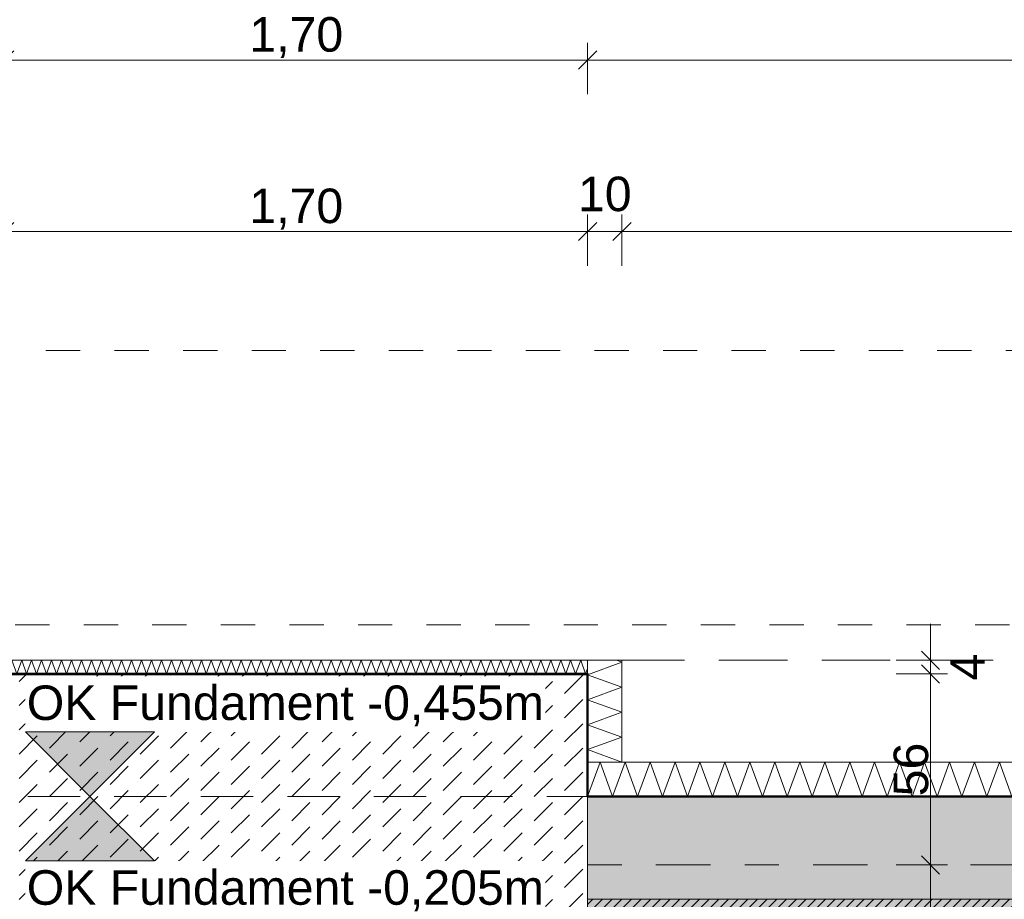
# Model space of a CAD drawing. Header units: metres. Extents: x -273 to 6, y -183 to 13.
# Tile 275 of 379: x -66.38 to -63.51, y -0.55 to 2.02. Entities that reach past the tile are written whole.
import ezdxf

# ---------------------------------------------------------------- set-up
doc = ezdxf.new("R2010")
doc.units = ezdxf.units.M
doc.header["$LTSCALE"] = 0.05
doc.header["$PDMODE"] = 1
doc.header["$PDSIZE"] = -2
for name, pattern in [('ISO-02 Strichlinie', [3.81, 3.048, -0.762]), ('ISO-03 Gestrichelt mit Abstand-3', [1.524, 0.6096, -0.9144]), ('Linienart-53', [5.291531, 3.175, -1.058062, 0.352704, -0.705764]), ('Linienart-Gestrichelt mit Abstand', [6, 4, -2])]:
    doc.linetypes.add(name, pattern=pattern)
doc.layers.get('0').update_dxf_attribs({"lineweight": 25})
for name, color, linetype, lineweight, true_color in [('00 -Bauelemente -Beton unbewehrt', 7, 'Continuous', 9, 0xf7e06e), ('00 -Bauelemente -Dämmung innen', 7, 'Continuous', 9, 0xff7fe6), ('30 -32 Gründung- 2 Flachgründungen u. Bodenplatten', 7, 'Continuous', 9, 0xff6633), ('30 -32 Gründung-4 Frostschürze', 7, 'Continuous', 9, 0x66aaff), ('70 -72 Beschriftung- 1 Beschriftung allgemein', 7, 'Continuous', 9, 0xff6633), ('70 -76 Bemaßung- 2 Allgemein', 7, 'Continuous', 5, 0x6666cc)]:
    doc.layers.add(name, color=color, linetype=linetype, lineweight=lineweight, true_color=true_color)
for name, color, linetype, lineweight in [('30 -35 Decken- 2 Beläge- Dämmung', 7, 'Continuous', 9), ('70 -71 Achsen- 1 Gebäudeachsen', 7, 'Linienart-53', 18), ('Keine', 7, 'Continuous', 9)]:
    doc.layers.add(name, color=color, linetype=linetype, lineweight=lineweight)
doc.styles.add('Arial', font='arial.ttf')
doc.dimstyles.new('k+k_klein', dxfattribs={"dimtxt": 0.100689, "dimasz": 0.05302, "dimexe": 0.05, "dimexo": 0.15, "dimgap": 0.005, "dimtad": 1, "dimdec": 3, "dimtxsty": 'Arial', "dimblk": 'VW_SLASH-2', "dimblk1": 'VW_SLASH-2', "dimblk2": 'VW_SLASH-2', "dimcen": 0, "dimdle": 0.025, "dimadec": 3, "dimazin": 0, "dimtfac": 0.75, "dimtdec": 3, "dimtix": 1, "dimtmove": 0, "dimatfit": 0, "dimldrblk": 'VW_FILLEDARROW', "dimfxl": 0.1, "dimfxlon": 1, "dimfrac": 2, "dimtolj": 1, "dimarcsym": 0})

# ---------------------------------------------------------------- blocks, each defined once
blk = doc.blocks.new('_Achsen (3D)')
at = {"layer": '70 -71 Achsen- 1 Gebäudeachsen', "transparency": 33554687}
blk.add_line((-179.668, -0.447), (3.826, -0.447), dxfattribs=at)
blk = doc.blocks.new('Gruppe-264')
at = {"color": 255, "linetype": 'Continuous', "lineweight": 5}
blk.add_wipeout([(-64.721, -0.247), (-59.871, -0.247), (-59.871, -0.147), (-64.721, -0.147)], dxfattribs=at).dxf.layer = '00 -Bauelemente -Dämmung innen'
blk = doc.blocks.new('Gruppe-265')
at = {"layer": '00 -Bauelemente -Dämmung innen', "color": 7, "transparency": 33554687, "flags": 128}
blk.add_lwpolyline([(-64.721, -0.247), (-64.6846, -0.147), (-64.6482, -0.247), (-64.6118, -0.147), (-64.5754, -0.247), (-64.539, -0.147), (-64.5026, -0.247), (-64.4662, -0.147), (-64.4298, -0.247), (-64.3934, -0.147), (-64.357, -0.247), (-64.3206, -0.147), (-64.2842, -0.247), (-64.2478, -0.147), (-64.2114, -0.247), (-64.175, -0.147), (-64.1386, -0.247), (-64.1023, -0.147), (-64.0659, -0.247), (-64.0295, -0.147), (-63.9931, -0.247), (-63.9567, -0.147), (-63.9203, -0.247), (-63.8839, -0.147), (-63.8475, -0.247), (-63.8111, -0.147), (-63.7747, -0.247), (-63.7383, -0.147), (-63.7019, -0.247), (-63.6655, -0.147), (-63.6291, -0.247), (-63.5927, -0.147), (-63.5563, -0.247), (-63.5199, -0.147), (-63.4835, -0.247), (-63.4471, -0.147), (-63.4107, -0.247), (-63.3743, -0.147), (-63.3379, -0.247), (-63.3015, -0.147), (-63.2651, -0.247), (-63.2287, -0.147), (-63.1923, -0.247), (-63.1559, -0.147), (-63.1195, -0.247), (-63.0831, -0.147), (-63.0467, -0.247), (-63.0103, -0.147), (-62.9739, -0.247), (-62.9375, -0.147), (-62.9011, -0.247), (-62.8648, -0.147), (-62.8284, -0.247), (-62.792, -0.147), (-62.7556, -0.247), (-62.7192, -0.147), (-62.6828, -0.247), (-62.6464, -0.147), (-62.61, -0.247), (-62.5736, -0.147), (-62.5372, -0.247), (-62.5008, -0.147), (-62.4644, -0.247), (-62.428, -0.147), (-62.3916, -0.247), (-62.3552, -0.147), (-62.3188, -0.247), (-62.2824, -0.147), (-62.246, -0.247), (-62.2096, -0.147), (-62.1732, -0.247), (-62.1368, -0.147), (-62.1004, -0.247), (-62.064, -0.147), (-62.0276, -0.247), (-61.9912, -0.147), (-61.9548, -0.247), (-61.9184, -0.147), (-61.882, -0.247), (-61.8456, -0.147), (-61.8092, -0.247), (-61.7728, -0.147), (-61.7364, -0.247), (-61.7, -0.147), (-61.6636, -0.247), (-61.6273, -0.147), (-61.5909, -0.247), (-61.5545, -0.147), (-61.5181, -0.247), (-61.4817, -0.147), (-61.4453, -0.247), (-61.4089, -0.147), (-61.3725, -0.247), (-61.3361, -0.147), (-61.2997, -0.247), (-61.2633, -0.147), (-61.2269, -0.247), (-61.1905, -0.147), (-61.1541, -0.247), (-61.1177, -0.147), (-61.0813, -0.247), (-61.0449, -0.147), (-61.0085, -0.247), (-60.9721, -0.147), (-60.9357, -0.247), (-60.8993, -0.147), (-60.8629, -0.247), (-60.8265, -0.147), (-60.7901, -0.247), (-60.7537, -0.147), (-60.7173, -0.247), (-60.6809, -0.147), (-60.6445, -0.247), (-60.6081, -0.147), (-60.5717, -0.247), (-60.5353, -0.147), (-60.4989, -0.247), (-60.4625, -0.147), (-60.4262, -0.247), (-60.3898, -0.147), (-60.3534, -0.247), (-60.317, -0.147), (-60.2806, -0.247), (-60.2442, -0.147), (-60.2078, -0.247), (-60.1714, -0.147), (-60.135, -0.247), (-60.0986, -0.147), (-60.0622, -0.247), (-60.0258, -0.147), (-59.9894, -0.247), (-59.953, -0.147), (-59.9166, -0.247), (-59.8802, -0.147), (-59.871, -0.1723)], dxfattribs=at)
blk = doc.blocks.new('Gruppe-266')
at = {"layer": '00 -Bauelemente -Dämmung innen', "color": 7, "linetype": 'Continuous', "lineweight": 9, "transparency": 33554687}
blk.add_line((-64.721, -0.147), (-64.721, -0.247), dxfattribs=at)
blk = doc.blocks.new('Gruppe-267')
at = {"layer": '00 -Bauelemente -Dämmung innen', "color": 7, "linetype": 'Continuous', "lineweight": 9, "transparency": 33554687}
blk.add_line((-59.871, -0.247), (-59.871, -0.147), dxfattribs=at)
blk = doc.blocks.new('Gruppe-268')
at = {"color": 7, "transparency": 33554687}
for name in ['Gruppe-266', 'Gruppe-267']:
    blk.add_blockref(name, (0, 0), dxfattribs=at)
blk = doc.blocks.new('Gruppe-269')
at = {"layer": '00 -Bauelemente -Dämmung innen', "color": 7, "linetype": 'Continuous', "lineweight": 9, "transparency": 33554687}
blk.add_line((-59.871, -0.147), (-64.721, -0.147), dxfattribs=at)
blk = doc.blocks.new('Gruppe-270')
at = {"layer": '00 -Bauelemente -Dämmung innen', "color": 7, "linetype": 'Continuous', "lineweight": 9, "transparency": 33554687}
blk.add_line((-64.721, -0.247), (-59.871, -0.247), dxfattribs=at)
blk = doc.blocks.new('Gruppe-271')
at = {"color": 7, "transparency": 33554687}
for name in ['Gruppe-269', 'Gruppe-270']:
    blk.add_blockref(name, (0, 0), dxfattribs=at)
blk = doc.blocks.new('Gruppe-272')
at = {"layer": '00 -Bauelemente -Dämmung innen', "color": 7}
blk.add_blockref('Gruppe-264', (0, 0), dxfattribs=at)
at = {"color": 7, "transparency": 33554687}
for name in ['Gruppe-268', 'Gruppe-271']:
    blk.add_blockref(name, (0, 0), dxfattribs=at)
at = {"layer": '00 -Bauelemente -Dämmung innen', "color": 7, "transparency": 33554687}
blk.add_blockref('Gruppe-265', (0, 0), dxfattribs=at)
blk = doc.blocks.new('Gruppe-273')
at = {"layer": '00 -Bauelemente -Dämmung innen', "color": 7, "transparency": 33554687}
blk.add_blockref('Gruppe-272', (0, 0), dxfattribs=at)
at = {"layer": '00 -Bauelemente -Dämmung innen', "color": 0, "flags": 1}
for tag in ['prm0_value', 'prm1_value', 'prm2_value', 'prm3_value', 'prm4_value', 'prm5_value', 'prm6_value', 'IFC_UUID', 'instanceID', 'prm0_name', 'prm0_type', 'prm1_name', 'prm1_type', 'prm2_name', 'prm2_type', 'prm3_name', 'prm3_type', 'prm4_name', 'prm4_type', 'prm5_name', 'prm5_type', 'prm6_name', 'prm6_type']:
    blk.add_attdef(tag, (-64.721, -0.247), '', height=0.00018, dxfattribs=at)
blk = doc.blocks.new('Gruppe-1124')
at = {"color": 255, "linetype": 'Continuous', "lineweight": 5}
blk.add_wipeout([(-68.221, 0.1099), (-64.721, 0.1099), (-64.721, 0.1499), (-68.221, 0.1499)], dxfattribs=at).dxf.layer = '00 -Bauelemente -Dämmung innen'
blk = doc.blocks.new('Gruppe-1125')
at = {"layer": '00 -Bauelemente -Dämmung innen', "color": 7, "transparency": 33554687, "flags": 128}
blk.add_lwpolyline([(-68.221, 0.1099), (-68.2064, 0.1499), (-68.1919, 0.1099), (-68.1773, 0.1499), (-68.1628, 0.1099), (-68.1482, 0.1499), (-68.1336, 0.1099), (-68.1191, 0.1499), (-68.1045, 0.1099), (-68.09, 0.1499), (-68.0754, 0.1099), (-68.0609, 0.1499), (-68.0463, 0.1099), (-68.0317, 0.1499), (-68.0172, 0.1099), (-68.0026, 0.1499), (-67.9881, 0.1099), (-67.9735, 0.1499), (-67.9589, 0.1099), (-67.9444, 0.1499), (-67.9298, 0.1099), (-67.9153, 0.1499), (-67.9007, 0.1099), (-67.8861, 0.1499), (-67.8716, 0.1099), (-67.857, 0.1499), (-67.8425, 0.1099), (-67.8279, 0.1499), (-67.8134, 0.1099), (-67.7988, 0.1499), (-67.7842, 0.1099), (-67.7697, 0.1499), (-67.7551, 0.1099), (-67.7406, 0.1499), (-67.726, 0.1099), (-67.7114, 0.1499), (-67.6969, 0.1099), (-67.6823, 0.1499), (-67.6678, 0.1099), (-67.6532, 0.1499), (-67.6386, 0.1099), (-67.6241, 0.1499), (-67.6095, 0.1099), (-67.595, 0.1499), (-67.5804, 0.1099), (-67.5659, 0.1499), (-67.5513, 0.1099), (-67.5367, 0.1499), (-67.5222, 0.1099), (-67.5076, 0.1499), (-67.4931, 0.1099), (-67.4785, 0.1499), (-67.4639, 0.1099), (-67.4494, 0.1499), (-67.4348, 0.1099), (-67.4203, 0.1499), (-67.4057, 0.1099), (-67.3911, 0.1499), (-67.3766, 0.1099), (-67.362, 0.1499), (-67.3475, 0.1099), (-67.3329, 0.1499), (-67.3184, 0.1099), (-67.3038, 0.1499), (-67.2892, 0.1099), (-67.2747, 0.1499), (-67.2601, 0.1099), (-67.2456, 0.1499), (-67.231, 0.1099), (-67.2164, 0.1499), (-67.2019, 0.1099), (-67.1873, 0.1499), (-67.1728, 0.1099), (-67.1582, 0.1499), (-67.1436, 0.1099), (-67.1291, 0.1499), (-67.1145, 0.1099), (-67.1, 0.1499), (-67.0854, 0.1099), (-67.0709, 0.1499), (-67.0563, 0.1099), (-67.0417, 0.1499), (-67.0272, 0.1099), (-67.0126, 0.1499), (-66.9981, 0.1099), (-66.9835, 0.1499), (-66.9689, 0.1099), (-66.9544, 0.1499), (-66.9398, 0.1099), (-66.9253, 0.1499), (-66.9107, 0.1099), (-66.8961, 0.1499), (-66.8816, 0.1099), (-66.867, 0.1499), (-66.8525, 0.1099), (-66.8379, 0.1499), (-66.8234, 0.1099), (-66.8088, 0.1499), (-66.7942, 0.1099), (-66.7797, 0.1499), (-66.7651, 0.1099), (-66.7506, 0.1499), (-66.736, 0.1099), (-66.7214, 0.1499), (-66.7069, 0.1099), (-66.6923, 0.1499), (-66.6778, 0.1099), (-66.6632, 0.1499), (-66.6486, 0.1099), (-66.6341, 0.1499), (-66.6195, 0.1099), (-66.605, 0.1499), (-66.5904, 0.1099), (-66.5759, 0.1499), (-66.5613, 0.1099), (-66.5467, 0.1499), (-66.5322, 0.1099), (-66.5176, 0.1499), (-66.5031, 0.1099), (-66.4885, 0.1499), (-66.4739, 0.1099), (-66.4594, 0.1499), (-66.4448, 0.1099), (-66.4303, 0.1499), (-66.4157, 0.1099), (-66.4011, 0.1499), (-66.3866, 0.1099), (-66.372, 0.1499), (-66.3575, 0.1099), (-66.3429, 0.1499), (-66.3284, 0.1099), (-66.3138, 0.1499), (-66.2992, 0.1099), (-66.2847, 0.1499), (-66.2701, 0.1099), (-66.2556, 0.1499), (-66.241, 0.1099), (-66.2264, 0.1499), (-66.2119, 0.1099), (-66.1973, 0.1499), (-66.1828, 0.1099), (-66.1682, 0.1499), (-66.1536, 0.1099), (-66.1391, 0.1499), (-66.1245, 0.1099), (-66.11, 0.1499), (-66.0954, 0.1099), (-66.0809, 0.1499), (-66.0663, 0.1099), (-66.0517, 0.1499), (-66.0372, 0.1099), (-66.0226, 0.1499), (-66.0081, 0.1099), (-65.9935, 0.1499), (-65.9789, 0.1099), (-65.9644, 0.1499), (-65.9498, 0.1099), (-65.9353, 0.1499), (-65.9207, 0.1099), (-65.9061, 0.1499), (-65.8916, 0.1099), (-65.877, 0.1499), (-65.8625, 0.1099), (-65.8479, 0.1499), (-65.8334, 0.1099), (-65.8188, 0.1499), (-65.8042, 0.1099), (-65.7897, 0.1499), (-65.7751, 0.1099), (-65.7606, 0.1499), (-65.746, 0.1099), (-65.7314, 0.1499), (-65.7169, 0.1099), (-65.7023, 0.1499), (-65.6878, 0.1099), (-65.6732, 0.1499), (-65.6586, 0.1099), (-65.6441, 0.1499), (-65.6295, 0.1099), (-65.615, 0.1499), (-65.6004, 0.1099), (-65.5859, 0.1499), (-65.5713, 0.1099), (-65.5567, 0.1499), (-65.5422, 0.1099), (-65.5276, 0.1499), (-65.5131, 0.1099), (-65.4985, 0.1499), (-65.4839, 0.1099), (-65.4694, 0.1499), (-65.4548, 0.1099), (-65.4403, 0.1499), (-65.4257, 0.1099), (-65.4111, 0.1499), (-65.3966, 0.1099), (-65.382, 0.1499), (-65.3675, 0.1099), (-65.3529, 0.1499), (-65.3384, 0.1099), (-65.3238, 0.1499), (-65.3092, 0.1099), (-65.2947, 0.1499), (-65.2801, 0.1099), (-65.2656, 0.1499), (-65.251, 0.1099), (-65.2364, 0.1499), (-65.2219, 0.1099), (-65.2073, 0.1499), (-65.1928, 0.1099), (-65.1782, 0.1499), (-65.1636, 0.1099), (-65.1491, 0.1499), (-65.1345, 0.1099), (-65.12, 0.1499), (-65.1054, 0.1099), (-65.0909, 0.1499), (-65.0763, 0.1099), (-65.0617, 0.1499), (-65.0472, 0.1099), (-65.0326, 0.1499), (-65.0181, 0.1099), (-65.0035, 0.1499), (-64.9889, 0.1099), (-64.9744, 0.1499), (-64.9598, 0.1099), (-64.9453, 0.1499), (-64.9307, 0.1099), (-64.9162, 0.1499), (-64.9016, 0.1099), (-64.887, 0.1499), (-64.8725, 0.1099), (-64.8579, 0.1499), (-64.8434, 0.1099), (-64.8288, 0.1499), (-64.8142, 0.1099), (-64.7997, 0.1499), (-64.7851, 0.1099), (-64.7706, 0.1499), (-64.756, 0.1099), (-64.7414, 0.1499), (-64.7269, 0.1099), (-64.721, 0.1261)], dxfattribs=at)
blk = doc.blocks.new('Gruppe-1126')
at = {"layer": '00 -Bauelemente -Dämmung innen', "color": 7, "linetype": 'Continuous', "lineweight": 9, "transparency": 33554687}
blk.add_line((-68.221, 0.1499), (-68.221, 0.1099), dxfattribs=at)
blk = doc.blocks.new('Gruppe-1127')
at = {"layer": '00 -Bauelemente -Dämmung innen', "color": 7, "linetype": 'Continuous', "lineweight": 9, "transparency": 33554687}
blk.add_line((-64.721, 0.1099), (-64.721, 0.1499), dxfattribs=at)
blk = doc.blocks.new('Gruppe-1128')
at = {"color": 7, "transparency": 33554687}
for name in ['Gruppe-1126', 'Gruppe-1127']:
    blk.add_blockref(name, (0, 0), dxfattribs=at)
blk = doc.blocks.new('Gruppe-1129')
at = {"layer": '00 -Bauelemente -Dämmung innen', "color": 7, "linetype": 'Continuous', "lineweight": 9, "transparency": 33554687}
blk.add_line((-64.721, 0.1499), (-68.221, 0.1499), dxfattribs=at)
blk = doc.blocks.new('Gruppe-1130')
at = {"layer": '00 -Bauelemente -Dämmung innen', "color": 7, "linetype": 'Continuous', "lineweight": 9, "transparency": 33554687}
blk.add_line((-68.221, 0.1099), (-64.721, 0.1099), dxfattribs=at)
blk = doc.blocks.new('Gruppe-1131')
at = {"color": 7, "transparency": 33554687}
for name in ['Gruppe-1129', 'Gruppe-1130']:
    blk.add_blockref(name, (0, 0), dxfattribs=at)
blk = doc.blocks.new('Gruppe-1132')
at = {"layer": '00 -Bauelemente -Dämmung innen', "color": 7}
blk.add_blockref('Gruppe-1124', (0, 0), dxfattribs=at)
at = {"color": 7, "transparency": 33554687}
for name in ['Gruppe-1128', 'Gruppe-1131']:
    blk.add_blockref(name, (0, 0), dxfattribs=at)
at = {"layer": '00 -Bauelemente -Dämmung innen', "color": 7, "transparency": 33554687}
blk.add_blockref('Gruppe-1125', (0, 0), dxfattribs=at)
blk = doc.blocks.new('Gruppe-1133')
at = {"layer": '00 -Bauelemente -Dämmung innen', "color": 7, "transparency": 33554687}
blk.add_blockref('Gruppe-1132', (0, 0), dxfattribs=at)
at = {"layer": '00 -Bauelemente -Dämmung innen', "color": 0, "flags": 1}
for tag in ['IFC_UUID', 'instanceID', 'prm0_name', 'prm0_type', 'prm0_value', 'prm1_name', 'prm1_type', 'prm1_value', 'prm2_name', 'prm2_type', 'prm2_value', 'prm3_name', 'prm3_type', 'prm3_value', 'prm4_name', 'prm4_type', 'prm4_value', 'prm5_name', 'prm5_type', 'prm5_value', 'prm6_name', 'prm6_type', 'prm6_value']:
    blk.add_attdef(tag, (-68.221, 0.1099), '', height=0.00018, dxfattribs=at)
blk = doc.blocks.new('Gruppe-1134')
at = {"color": 255, "linetype": 'Continuous', "lineweight": 5}
blk.add_wipeout([(-64.621, -0.147), (-64.621, 0.1499), (-64.721, 0.1499), (-64.721, -0.147)], dxfattribs=at).dxf.layer = '00 -Bauelemente -Dämmung innen'
blk = doc.blocks.new('Gruppe-1135')
at = {"layer": '00 -Bauelemente -Dämmung innen', "color": 7, "transparency": 33554687, "flags": 128}
blk.add_lwpolyline([(-64.621, -0.147), (-64.721, -0.1106), (-64.621, -0.0742), (-64.721, -0.0379), (-64.621, -0.0015), (-64.721, 0.0349), (-64.621, 0.0713), (-64.721, 0.1077), (-64.621, 0.1441), (-64.6369, 0.1499)], dxfattribs=at)
blk = doc.blocks.new('Gruppe-1136')
at = {"layer": '00 -Bauelemente -Dämmung innen', "color": 7, "linetype": 'Continuous', "lineweight": 9, "transparency": 33554687}
blk.add_line((-64.721, -0.147), (-64.621, -0.147), dxfattribs=at)
blk = doc.blocks.new('Gruppe-1137')
at = {"layer": '00 -Bauelemente -Dämmung innen', "color": 7, "linetype": 'Continuous', "lineweight": 9, "transparency": 33554687}
blk.add_line((-64.621, 0.1499), (-64.721, 0.1499), dxfattribs=at)
blk = doc.blocks.new('Gruppe-1138')
at = {"color": 7, "transparency": 33554687}
for name in ['Gruppe-1137', 'Gruppe-1136']:
    blk.add_blockref(name, (0, 0), dxfattribs=at)
blk = doc.blocks.new('Gruppe-1139')
at = {"layer": '00 -Bauelemente -Dämmung innen', "color": 7, "linetype": 'Continuous', "lineweight": 9, "transparency": 33554687}
blk.add_line((-64.721, 0.1499), (-64.721, -0.147), dxfattribs=at)
blk = doc.blocks.new('Gruppe-1140')
at = {"layer": '00 -Bauelemente -Dämmung innen', "color": 7, "linetype": 'Continuous', "lineweight": 9, "transparency": 33554687}
blk.add_line((-64.621, -0.147), (-64.621, 0.1499), dxfattribs=at)
blk = doc.blocks.new('Gruppe-1141')
at = {"color": 7, "transparency": 33554687}
for name in ['Gruppe-1139', 'Gruppe-1140']:
    blk.add_blockref(name, (0, 0), dxfattribs=at)
blk = doc.blocks.new('Gruppe-1142')
at = {"layer": '00 -Bauelemente -Dämmung innen', "color": 7}
blk.add_blockref('Gruppe-1134', (0, 0), dxfattribs=at)
at = {"color": 7, "transparency": 33554687}
for name in ['Gruppe-1138', 'Gruppe-1141']:
    blk.add_blockref(name, (0, 0), dxfattribs=at)
at = {"layer": '00 -Bauelemente -Dämmung innen', "color": 7, "transparency": 33554687}
blk.add_blockref('Gruppe-1135', (0, 0), dxfattribs=at)
blk = doc.blocks.new('Gruppe-1143')
at = {"layer": '00 -Bauelemente -Dämmung innen', "color": 7, "transparency": 33554687}
blk.add_blockref('Gruppe-1142', (0, 0), dxfattribs=at)
at = {"layer": '00 -Bauelemente -Dämmung innen', "color": 0, "flags": 1}
for tag in ['prm0_value', 'prm1_value', 'prm2_value', 'prm3_value', 'prm4_value', 'prm5_value', 'prm6_value', 'IFC_UUID', 'instanceID', 'prm0_name', 'prm0_type', 'prm1_name', 'prm1_type', 'prm2_name', 'prm2_type', 'prm3_name', 'prm3_type', 'prm4_name', 'prm4_type', 'prm5_name', 'prm5_type', 'prm6_name', 'prm6_type']:
    blk.add_attdef(tag, (-64.721, -0.147), '', height=0.00018, dxfattribs=at)
blk = doc.blocks.new('Gruppe-2142')
at = {"layer": '30 -32 Gründung- 2 Flachgründungen u. Bodenplatten', "flags": 128}
blk.add_lwpolyline([(-68.121, 0.1099), (-64.721, 0.1099), (-64.721, -3.2901), (-68.121, -3.2901)], close=True, dxfattribs=at)
blk = doc.blocks.new('Gruppe-2490')
at = {"layer": 'Keine', "color": 7, "linetype": 'ISO-03 Gestrichelt mit Abstand-3', "lineweight": 9, "flags": 128}
blk.add_lwpolyline([(-53.0011, 0.253), (-53.0011, 1.053), (-88.896, 1.053), (-88.896, 0.253)], close=True, dxfattribs=at)
blk.add_lwpolyline([(-53.0011, 0.253), (-53.0011, 1.053), (-88.896, 1.053), (-88.896, 0.253)], close=True, dxfattribs=at)
blk = doc.blocks.new('_FU_2D LP5 (2D)')
at = {"color": 255}
blk.add_wipeout([(-68.12099996, 0.10773718), (-64.72099996, 0.10773718), (-64.72099996, -3.2900754), (-68.12099996, -3.2900754)], dxfattribs=at).dxf.layer = '00 -Bauelemente -Beton unbewehrt'
at = {"layer": '00 -Bauelemente -Beton unbewehrt', "linetype": 'Continuous', "lineweight": 9}
h = blk.add_hatch(dxfattribs=at)
h.set_pattern_fill('Unbew_ Beton1 1mm SRF', style=0, pattern_type=2)
h.set_pattern_definition([(45, (0, 0), (0.088388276, 0.01767774), [0.075, -0.05])])
h.paths.add_polyline_path([(-68.12099996, 0.10773718), (-64.72099996, 0.10773718), (-64.72099996, -3.2900754), (-68.12099996, -3.2900754)])
at = {"layer": '30 -35 Decken- 2 Beläge- Dämmung', "linetype": 'Continuous', "lineweight": 18, "true_color": 0x7fdfff}
h = blk.add_hatch(dxfattribs=at)
h.set_pattern_fill('Schraffur blau', color=141, style=0, pattern_type=2)
h.set_pattern_definition([(45, (-65.683394, -6.671936), (0.014142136, -0.014142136), [])])
h.paths.add_polyline_path([(-59.87099996, -0.54704198), (-64.72099996, -0.54704198), (-64.72099996, -3.2900754), (-68.12099996, -3.2900754), (-68.12099996, -0.54704198), (-73.92099996, -0.54704198), (-73.92099996, -5.54704198), (-50.19599996, -5.54704198), (-50.19599996, -0.54704198), (-56.47099996, -0.54704198), (-56.47099996, -3.2900754), (-59.87099996, -3.2900754)])
at = {"layer": '00 -Bauelemente -Beton unbewehrt', "flags": 128}
blk.add_lwpolyline([(-68.12099996, 0.10773718), (-64.72099996, 0.10773718), (-64.72099996, -3.2900754), (-68.12099996, -3.2900754)], close=True, dxfattribs=at)
at = {"layer": '00 -Bauelemente -Dämmung innen', "color": 7}
for name in ['Gruppe-1133', 'Gruppe-273']:
    blk.add_blockref(name, (0, 0), dxfattribs=at)
blk.add_blockref('Gruppe-1143', (0, 0), dxfattribs=at)
at = {"layer": 'Keine', "color": 1, "linetype": 'Linienart-Gestrichelt mit Abstand', "lineweight": 9, "true_color": 0xff0000, "flags": 128}
blk.add_lwpolyline([(6.03999377, -134.70913897), (4.10766281, -139.37286792), (2.43021044, -143.26963359), (0.229042, -148.18933714), (-1.94395765, -152.85045285), (-2.56993827, -154.15978267), (-4.36668217, -157.84024419, -0.1218666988), (-4.98756345, -158.57331042), (-24.20773646, -172.45584859, 0.2343426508), (-30.81423496, -181.88107792), (-30.81423496, -181.88107792, -0.1382747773), (-50.04185585, -181.32068598), (-50.04185585, -181.32068598), (-63.53399243, -176.93721776), (-98.52806435, -165.50668377), (-148.4236418, -149.2972654), (-209.68205216, -128.62056047), (-249.49758002, -116.74073979), (-271.8563458, -111.07977166), (-272.63374696, -110.30237051), (-272.63374694, -44.20319881), (-268.39909651, 0.15100107), (-267.46628238, 0.15012673), (-197.75478142, 0.14986172), (5.97600004, 0.14995802), (6.00607638, -63.16005056)], format="xyb", close=True, dxfattribs=at)
at = {"layer": '30 -32 Gründung- 2 Flachgründungen u. Bodenplatten', "color": 7}
blk.add_blockref('Gruppe-2142', (0, 0), dxfattribs=at)
at = {"layer": '30 -32 Gründung-4 Frostschürze', "linetype": 'Continuous', "lineweight": 0, "transparency": 33554534}
blk.add_hatch(color=161, dxfattribs=at).paths.add_polyline_path([(-64.72099996, -0.24704198), (-59.87099996, -0.24704198), (-59.87099996, -0.54704198), (-64.72099996, -0.54704198)])
at = {"layer": 'Keine', "linetype": 'Continuous', "lineweight": 0, "transparency": 33554567}
h = blk.add_hatch(color=43, dxfattribs=at)
h.paths.add_polyline_path([(-73.92099996, -0.54704198), (-73.92099996, -10.69704198), (-73.67099996, -10.69704198), (-73.67099996, -19.84704198), (-68.12099996, -19.84704198), (-68.12099996, -18.24704198), (-64.72099996, -18.24704198), (-64.72099996, -19.84704198), (-59.67099996, -19.84704198), (-59.67099996, -18.44704198), (-56.67099996, -18.44704198), (-56.67099996, -19.84704198), (-51.84599996, -19.84704198), (-51.84599996, -10.69704198), (-49.72099996, -10.69704198), (-49.72099996, -8.89704198), (-50.19599996, -8.89704198), (-50.19599996, -0.54704198), (-56.47099996, -0.54704198), (-56.47099996, -3.2900754), (-59.87099996, -3.2900754), (-59.87099996, -0.54704198), (-64.72099996, -0.54704198), (-64.72099996, -3.2900754), (-68.12099996, -3.2900754), (-68.12099996, -0.54704198)])
h.paths.add_polyline_path([(-55.97099996, -14.24704198), (-60.37099996, -14.24704198), (-60.37099996, -6.14704198), (-55.97099996, -6.14704198)])
h.paths.add_polyline_path([(-68.62099996, -6.14704198), (-64.22099996, -6.14704198), (-64.22099996, -14.24704198), (-68.62099996, -14.24704198)])
at = {"layer": '30 -32 Gründung- 2 Flachgründungen u. Bodenplatten', "linetype": 'ISO-02 Strichlinie'}
blk.add_line((-68.12099996, -0.24704198), (-64.72099996, -0.24704198), dxfattribs=at)
at = {"layer": '30 -32 Gründung-4 Frostschürze', "flags": 128}
blk.add_lwpolyline([(-64.72099996, -0.24704198), (-59.87099996, -0.24704198), (-59.87099996, -0.54704198), (-64.72099996, -0.54704198)], close=True, dxfattribs=at)
at = {"layer": '70 -72 Beschriftung- 1 Beschriftung allgemein', "color": 7}
blk.add_blockref('Gruppe-2490', (0, 0), dxfattribs=at)
at = {"layer": '70 -72 Beschriftung- 1 Beschriftung allgemein', "color": 103, "lineweight": 50, "true_color": 0x66cc7f, "flags": 128}
blk.add_lwpolyline([(-50.69599996, -0.24704198), (-56.47099996, -0.24704198), (-56.47099996, 0.10773718), (-59.87099996, 0.10773718), (-59.87099996, -0.24704198), (-64.72099996, -0.24704198), (-64.72099996, 0.1099246), (-68.12099996, 0.1099246), (-68.12099996, -0.24704198), (-73.92099996, -0.24704198), (-73.92099996, 0.10992025), (-75.42099996, 0.10992025), (-75.42099996, -0.24704198), (-78.04599996, -0.24704198), (-78.04599996, 0.1099183), (-79.54599996, 0.1099183), (-79.54599996, -0.24704198), (-80.75599996, -0.24704198), (-80.75599996, 0.10991736), (-84.69599996, 0.10991736), (-84.69599996, -0.24704198), (-89.57099996, -0.24704198)], dxfattribs=at)
blk = doc.blocks.new('VW_SLASH-2')
at = {"color": 0, "linetype": 'ByBlock', "lineweight": -2, "transparency": 16777216}
blk.add_line((0.472, 0), (-1, 0), dxfattribs=at)
at = {"color": 0, "lineweight": 5, "transparency": 16777216, "flags": 128}
blk.add_lwpolyline([(0.5, 0.5), (-0.5, -0.5)], dxfattribs=at)
blk = doc.blocks.new('*D3015')
at = {"layer": '70 -76 Bemaßung- 2 Allgemein', "color": 0, "lineweight": -2}
for p, q in [((-66.421, 1.8), (-66.421, 1.95)), ((-64.721, 1.8), (-64.721, 1.95)), ((-64.774, 1.9), (-66.368, 1.9))]:
    blk.add_line(p, q, dxfattribs=at)
at = {"layer": 'Defpoints', "color": 0}
for p in [(-66.421, 1.9), (-66.421, 0.153), (-64.721, -0.247)]:
    blk.add_point(p, dxfattribs=at)
at = {"layer": '70 -76 Bemaßung- 2 Allgemein', "color": 0, "lineweight": -2, "xscale": 0.05302001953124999, "yscale": 0.05302001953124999, "zscale": 0.05302001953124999}
for p, rotation in [((-66.421, 1.9), 180), ((-64.721, 1.9), 360)]:
    blk.add_blockref('VW_SLASH-2', p, dxfattribs=dict(at, rotation=rotation))
at = {"layer": '70 -76 Bemaßung- 2 Allgemein', "color": 0, "insert": (-65.571, 1.9654), "char_height": 0.10069, "attachment_point": 5, "style": 'Arial'}
blk.add_mtext('\\A1;1,70', dxfattribs=at)
blk = doc.blocks.new('VW_FILLEDARROW')
at = {"linetype": 'Continuous', "lineweight": 0, "transparency": 16777216}
blk.add_hatch(color=0, dxfattribs=at).paths.add_polyline_path([(-2.829, 0.758), (0, 0), (-2.829, -0.758)])
at = {"color": 0, "lineweight": 5, "transparency": 16777216, "flags": 128}
blk.add_lwpolyline([(-2.829, 0.758), (0, 0), (-2.829, -0.758)], close=True, dxfattribs=at)
blk = doc.blocks.new('*D3016')
at = {"layer": '70 -76 Bemaßung- 2 Allgemein', "color": 0, "lineweight": -2}
for p, q in [((-64.721, 1.8), (-64.721, 1.95)), ((-59.871, 1.8), (-59.871, 1.95)), ((-59.924, 1.9), (-64.668, 1.9))]:
    blk.add_line(p, q, dxfattribs=at)
at = {"layer": 'Defpoints', "color": 0}
for p in [(-64.721, 1.9), (-59.871, 0.153), (-64.721, -0.247)]:
    blk.add_point(p, dxfattribs=at)
at = {"layer": '70 -76 Bemaßung- 2 Allgemein', "color": 0, "lineweight": -2, "xscale": 0.05302001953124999, "yscale": 0.05302001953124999, "zscale": 0.05302001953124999, "rotation": 180}
blk.add_blockref('VW_SLASH-2', (-64.721, 1.9), dxfattribs=at)
at = {"layer": '70 -76 Bemaßung- 2 Allgemein', "color": 0, "lineweight": -2, "xscale": 0.05302001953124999, "yscale": 0.05302001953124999, "zscale": 0.05302001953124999}
blk.add_blockref('VW_SLASH-2', (-59.871, 1.9), dxfattribs=at)
at = {"layer": '70 -76 Bemaßung- 2 Allgemein', "color": 0, "insert": (-62.296, 1.9654), "char_height": 0.10069, "attachment_point": 5, "style": 'Arial'}
blk.add_mtext('\\A1;4,85', dxfattribs=at)
blk = doc.blocks.new('*D3292')
at = {"layer": '70 -76 Bemaßung- 2 Allgemein', "color": 0, "lineweight": -2}
for p, q in [((-66.421, 1.3), (-66.421, 1.45)), ((-64.721, 1.3), (-64.721, 1.45)), ((-64.774, 1.4), (-66.368, 1.4))]:
    blk.add_line(p, q, dxfattribs=at)
at = {"layer": 'Defpoints', "color": 0}
for p in [(-66.421, 1.4), (-66.421, 0.153), (-64.721, 0.153)]:
    blk.add_point(p, dxfattribs=at)
at = {"layer": '70 -76 Bemaßung- 2 Allgemein', "color": 0, "lineweight": -2, "xscale": 0.05302001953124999, "yscale": 0.05302001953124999, "zscale": 0.05302001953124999, "rotation": 180}
blk.add_blockref('VW_SLASH-2', (-66.421, 1.4), dxfattribs=at)
at = {"layer": '70 -76 Bemaßung- 2 Allgemein', "color": 0, "lineweight": -2, "xscale": 0.05302001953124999, "yscale": 0.05302001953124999, "zscale": 0.05302001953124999}
blk.add_blockref('VW_SLASH-2', (-64.721, 1.4), dxfattribs=at)
at = {"layer": '70 -76 Bemaßung- 2 Allgemein', "color": 0, "insert": (-65.571, 1.4654), "char_height": 0.10069, "attachment_point": 5, "style": 'Arial'}
blk.add_mtext('\\A1;1,70', dxfattribs=at)
blk = doc.blocks.new('*D3293')
at = {"layer": '70 -76 Bemaßung- 2 Allgemein', "color": 0, "lineweight": -2}
for p, q in [((-64.721, 1.3), (-64.721, 1.45)), ((-64.621, 1.3), (-64.621, 1.45)), ((-64.774, 1.4), (-64.827, 1.4)), ((-64.621, 1.4), (-64.721, 1.4)), ((-64.568, 1.4), (-64.515, 1.4))]:
    blk.add_line(p, q, dxfattribs=at)
at = {"layer": 'Defpoints', "color": 0}
for p in [(-64.721, 1.4), (-64.721, 0.153), (-64.621, 0.1499)]:
    blk.add_point(p, dxfattribs=at)
at = {"layer": '70 -76 Bemaßung- 2 Allgemein', "color": 0, "lineweight": -2, "xscale": 0.05302001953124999, "yscale": 0.05302001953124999, "zscale": 0.05302001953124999}
blk.add_blockref('VW_SLASH-2', (-64.721, 1.4), dxfattribs=at)
at = {"layer": '70 -76 Bemaßung- 2 Allgemein', "color": 0, "lineweight": -2, "xscale": 0.05302001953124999, "yscale": 0.05302001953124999, "zscale": 0.05302001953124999, "rotation": 180}
blk.add_blockref('VW_SLASH-2', (-64.621, 1.4), dxfattribs=at)
at = {"layer": '70 -76 Bemaßung- 2 Allgemein', "color": 0, "insert": (-64.671, 1.5089), "char_height": 0.10069, "attachment_point": 5, "style": 'Arial'}
blk.add_mtext('\\A1;10', dxfattribs=at)
blk = doc.blocks.new('*D3294')
at = {"layer": '70 -76 Bemaßung- 2 Allgemein', "color": 0, "lineweight": -2}
for p, q in [((-64.621, 1.3), (-64.621, 1.45)), ((-59.971, 1.3), (-59.971, 1.45)), ((-60.024, 1.4), (-64.568, 1.4))]:
    blk.add_line(p, q, dxfattribs=at)
at = {"layer": 'Defpoints', "color": 0}
for p in [(-64.621, 1.4), (-64.621, 0.1499), (-59.971, 0.1499)]:
    blk.add_point(p, dxfattribs=at)
at = {"layer": '70 -76 Bemaßung- 2 Allgemein', "color": 0, "lineweight": -2, "xscale": 0.05302001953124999, "yscale": 0.05302001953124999, "zscale": 0.05302001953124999, "rotation": 180}
blk.add_blockref('VW_SLASH-2', (-64.621, 1.4), dxfattribs=at)
at = {"layer": '70 -76 Bemaßung- 2 Allgemein', "color": 0, "lineweight": -2, "xscale": 0.05302001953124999, "yscale": 0.05302001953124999, "zscale": 0.05302001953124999}
blk.add_blockref('VW_SLASH-2', (-59.971, 1.4), dxfattribs=at)
at = {"layer": '70 -76 Bemaßung- 2 Allgemein', "color": 0, "insert": (-62.296, 1.4654), "char_height": 0.10069, "attachment_point": 5, "style": 'Arial'}
blk.add_mtext('\\A1;4,65', dxfattribs=at)
blk = doc.blocks.new('*D3467')
at = {"layer": '70 -76 Bemaßung- 2 Allgemein', "color": 0, "lineweight": -2}
for p, q in [((-63.721, 0.2029), (-63.721, 0.256)), ((-63.821, 0.1499), (-63.671, 0.1499)), ((-63.721, 0.1099), (-63.721, 0.1499)), ((-63.821, 0.1099), (-63.671, 0.1099)), ((-63.721, 0.0569), (-63.721, 0.0039))]:
    blk.add_line(p, q, dxfattribs=at)
at = {"layer": 'Defpoints', "color": 0}
for p in [(-64.621, 0.1499), (-63.721, 0.1499), (-64.721, 0.1099)]:
    blk.add_point(p, dxfattribs=at)
at = {"layer": '70 -76 Bemaßung- 2 Allgemein', "color": 0, "lineweight": -2, "xscale": 0.05302001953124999, "yscale": 0.05302001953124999, "zscale": 0.05302001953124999}
for p, rotation in [((-63.721, 0.1499), 270), ((-63.721, 0.1099), 90)]:
    blk.add_blockref('VW_SLASH-2', p, dxfattribs=dict(at, rotation=rotation))
at = {"layer": '70 -76 Bemaßung- 2 Allgemein', "color": 0, "insert": (-63.6132, 0.1299), "char_height": 0.10069, "attachment_point": 5, "rotation": 90, "style": 'Arial'}
blk.add_mtext('\\A1;4', dxfattribs=at)
blk = doc.blocks.new('*D3468')
at = {"layer": '70 -76 Bemaßung- 2 Allgemein', "color": 0, "lineweight": -2}
for p, q in [((-63.821, 0.1099), (-63.671, 0.1099)), ((-63.721, -0.394), (-63.721, 0.0569)), ((-63.821, -0.447), (-63.671, -0.447))]:
    blk.add_line(p, q, dxfattribs=at)
at = {"layer": 'Defpoints', "color": 0}
for p in [(-64.721, 0.1099), (-63.721, 0.1099), (-64.721, -0.447)]:
    blk.add_point(p, dxfattribs=at)
at = {"layer": '70 -76 Bemaßung- 2 Allgemein', "color": 0, "lineweight": -2, "xscale": 0.05302001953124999, "yscale": 0.05302001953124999, "zscale": 0.05302001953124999}
for p, rotation in [((-63.721, 0.1099), 90), ((-63.721, -0.447), 270)]:
    blk.add_blockref('VW_SLASH-2', p, dxfattribs=dict(at, rotation=rotation))
at = {"layer": '70 -76 Bemaßung- 2 Allgemein', "color": 0, "insert": (-63.7774, -0.1686), "char_height": 0.10069, "attachment_point": 5, "rotation": 90, "style": 'Arial'}
blk.add_mtext('\\A1;56', dxfattribs=at)
blk = doc.blocks.new('*D3469')
at = {"layer": '70 -76 Bemaßung- 2 Allgemein', "color": 0, "lineweight": -2}
for p, q in [((-63.821, -0.447), (-63.671, -0.447)), ((-63.721, -3.2371), (-63.721, -0.5001)), ((-63.821, -3.2901), (-63.671, -3.2901))]:
    blk.add_line(p, q, dxfattribs=at)
at = {"layer": 'Defpoints', "color": 0}
for p in [(-64.721, -0.447), (-63.721, -0.447), (-64.721, -3.2901)]:
    blk.add_point(p, dxfattribs=at)
at = {"layer": '70 -76 Bemaßung- 2 Allgemein', "color": 0, "lineweight": -2, "xscale": 0.05302001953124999, "yscale": 0.05302001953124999, "zscale": 0.05302001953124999}
for p, rotation in [((-63.721, -0.447), 90), ((-63.721, -3.2901), 270)]:
    blk.add_blockref('VW_SLASH-2', p, dxfattribs=dict(at, rotation=rotation))
at = {"layer": '70 -76 Bemaßung- 2 Allgemein', "color": 0, "insert": (-63.8041, -1.8686), "char_height": 0.100689, "attachment_point": 5, "rotation": 90, "style": 'Arial'}
blk.add_mtext('\\A1;2,84\\S3^ ;', dxfattribs=at)
blk = doc.blocks.new('Gruppe-2937')
at = {"color": 255}
for points in [[(-66.3611, -0.0588), (-64.8445, -0.0588), (-64.8445, 0.1035), (-66.3611, 0.1035)], [(-66.3611, -0.5975), (-64.8445, -0.5975), (-64.8445, -0.4353), (-66.3611, -0.4353)]]:
    blk.add_wipeout(points, dxfattribs=at).dxf.layer = '70 -72 Beschriftung- 1 Beschriftung allgemein'
at = {"layer": '30 -32 Gründung- 2 Flachgründungen u. Bodenplatten', "linetype": 'Continuous', "lineweight": 0, "transparency": 33554687}
for points in [[(-66.3611, -0.0588), (-66.1729, -0.247), (-65.9846, -0.0588)], [(-66.3611, -0.4353), (-66.1729, -0.247), (-65.9846, -0.4353)]]:
    blk.add_hatch(color=7, dxfattribs=at).paths.add_polyline_path(points)
at = {"layer": '30 -32 Gründung- 2 Flachgründungen u. Bodenplatten', "flags": 128}
for points in [[(-66.3611, -0.0588), (-66.1729, -0.247), (-65.9846, -0.0588)], [(-66.3611, -0.4353), (-66.1729, -0.247), (-65.9846, -0.4353)]]:
    blk.add_lwpolyline(points, close=True, dxfattribs=at)
at = {"layer": '70 -72 Beschriftung- 1 Beschriftung allgemein', "char_height": 0.100689, "attachment_point": 2, "line_spacing_factor": 0.970891, "style": 'Arial'}
for s, insert in [('OK Fundament -0,455m', (-65.6028, 0.0764)), ('OK Fundament -0,205m', (-65.6028, -0.4623))]:
    blk.add_mtext(s, dxfattribs=dict(at, insert=insert))
blk = doc.blocks.new('Gruppe-2789')
at = {"layer": '70 -76 Bemaßung- 2 Allgemein'}
for base, p1, p2, text, picture, middle in [((-66.42099996, 1.89995802), (-64.72099996, -0.24704198), (-66.42099996, 0.15295802), '1,70', '*D3015', (-65.57099996, 1.96542156)), ((-64.72099996, 1.89995802), (-59.87099996, 0.15295802), (-64.72099996, -0.24704198), '4,85', '*D3016', (-62.29599996, 1.96542156))]:
    dim = blk.add_linear_dim(base=base, p1=p1, p2=p2, text=text, dimstyle='k+k_klein', override={"dimtxt": 0.100689, "dimgap": 0.005, "dimdec": 8, "dimpost": '<>', "dimtxsty": 'Arial', "dimtmove": 2}, dxfattribs=at)
    dim.commit()
    dim.dimension.update_dxf_attribs({"geometry": picture, "text_midpoint": middle})
blk = doc.blocks.new('Gruppe-2794')
at = {"layer": '70 -76 Bemaßung- 2 Allgemein'}
for base, p1, p2, text, override, picture, middle in [((-64.72099996, 1.39995802), (-64.62099996, 0.1499246), (-64.72099996, 0.15295802), '10', {"dimtxt": 0.100689, "dimgap": 0.005, "dimdec": 8, "dimpost": '<>', "dimtxsty": 'Arial', "dimtix": 0, "dimtmove": 2}, '*D3293', (-64.67099996, 1.50885958)), ((-66.42099996, 1.39995802), (-64.72099996, 0.15295802), (-66.42099996, 0.15295802), '1,70', {"dimtxt": 0.100689, "dimgap": 0.005, "dimdec": 8, "dimpost": '<>', "dimtxsty": 'Arial', "dimtmove": 2}, '*D3292', (-65.57099996, 1.46542156)), ((-64.62099996, 1.39995802), (-59.97099996, 0.1499285), (-64.62099996, 0.1499246), '4,65', {"dimtxt": 0.100689, "dimgap": 0.005, "dimdec": 8, "dimpost": '<>', "dimtxsty": 'Arial', "dimtmove": 2}, '*D3294', (-62.29599996, 1.46542156))]:
    dim = blk.add_linear_dim(base=base, p1=p1, p2=p2, text=text, dimstyle='k+k_klein', override=override, dxfattribs=at)
    dim.commit()
    dim.dimension.update_dxf_attribs({"geometry": picture, "text_midpoint": middle})
blk = doc.blocks.new('Gruppe-2804')
at = {"layer": '70 -76 Bemaßung- 2 Allgemein'}
for base, p1, p2, text, override, picture, middle in [((-63.721, 0.1499), (-64.721, 0.1099), (-64.621, 0.1499), '4', {"dimtxt": 0.100689, "dimgap": 0.005, "dimdec": 2, "dimpost": '<>', "dimtxsty": 'Arial', "dimtix": 0, "dimtmove": 2}, '*D3467', (-63.6132, 0.1299)), ((-63.721, 0.1099), (-64.721, -0.447), (-64.721, 0.1099), '56', {"dimtxt": 0.100689, "dimgap": 0.005, "dimdec": 2, "dimpost": '<>', "dimtxsty": 'Arial', "dimtmove": 2}, '*D3468', (-63.7774, -0.1686)), ((-63.721, -0.447), (-64.721, -3.2901), (-64.721, -0.447), '2,84\\S3^ ;', {"dimtxt": 0.100689, "dimgap": 0.005, "dimpost": '<>', "dimtxsty": 'Arial', "dimtmove": 2}, '*D3469', (-63.8041, -1.8686))]:
    dim = blk.add_linear_dim(base=base, p1=p1, p2=p2, angle=270, text=text, dimstyle='k+k_klein', override=override, dxfattribs=at)
    dim.commit()
    dim.dimension.update_dxf_attribs({"geometry": picture, "text_midpoint": middle})
blk = doc.blocks.new('_FU_2D Bemaßung_ Beschriftung (3D)')
at = {"layer": '70 -76 Bemaßung- 2 Allgemein'}
for name in ['Gruppe-2789', 'Gruppe-2794', 'Gruppe-2804']:
    blk.add_blockref(name, (0, 0), dxfattribs=at)
at = {"layer": '70 -72 Beschriftung- 1 Beschriftung allgemein', "color": 7}
blk.add_blockref('Gruppe-2937', (0, 0), dxfattribs=at)

msp = doc.modelspace()

# ---------------------------------------------------------------- block references
at = {"layer": 'Keine', "color": 1}
msp.add_blockref('_Achsen (3D)', (0, 0), dxfattribs=at)

# ---------------------------------------------------------------- next in the draw order: block references
msp.add_blockref('_FU_2D LP5 (2D)', (0, 0), dxfattribs=at)

# ---------------------------------------------------------------- next in the draw order: block references
msp.add_blockref('_FU_2D Bemaßung_ Beschriftung (3D)', (0, 0), dxfattribs=at)

doc.saveas('drawing.dxf')
